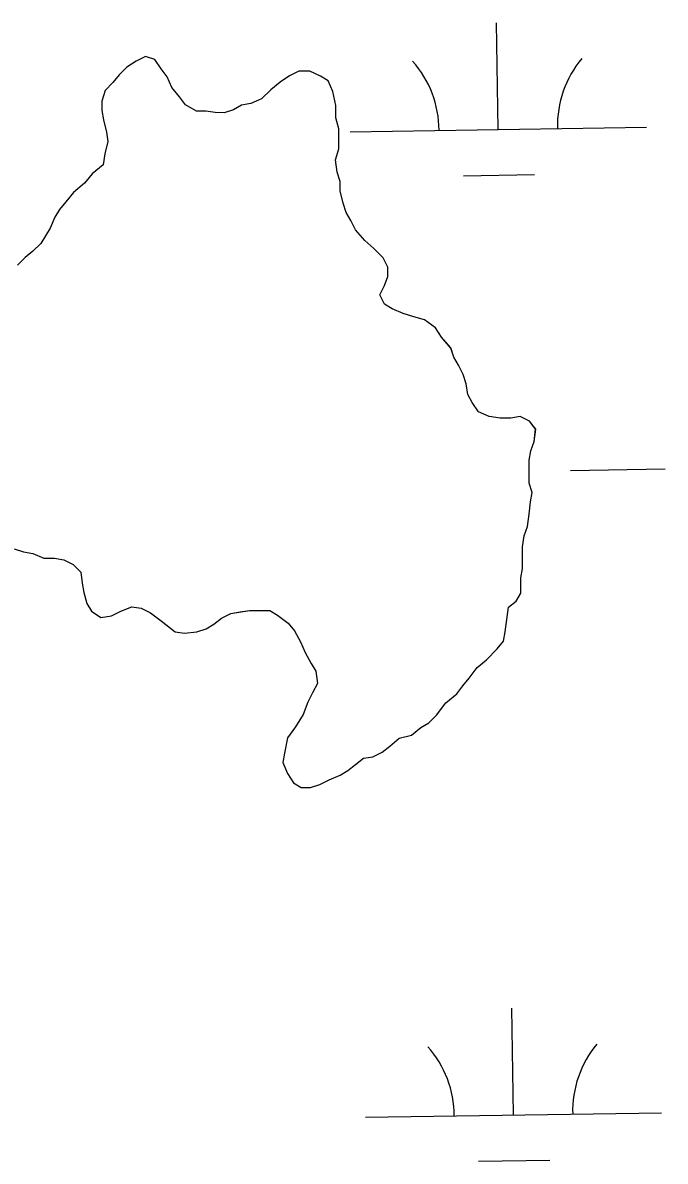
# Model space of a CAD drawing. Extents: x 3823584 to 3861785, y 301729 to 327625.
# Drawn here: x 3858989.8 to 3859206.7, y 322005.5 to 322389.8 of the extents above; entities that cross this region are included whole.
import ezdxf

# ---------------------------------------------------------------- set-up
doc = ezdxf.new("R2010")
doc.units = 0
doc.layers.add('V-TOPO-SHOR', color=7, linetype='Continuous')
doc.layers.add('V-WETL-SWMP', color=7, linetype='Continuous')

msp = doc.modelspace()

# ---------------------------------------------------------------- linework, layer by layer
at = {"layer": 'V-TOPO-SHOR'}
for points in [[(3859153.72, 322192.54), (3859156.34, 322194.62), (3859157.93, 322197.22), (3859157.95, 322202.46), (3859158.5, 322205.59), (3859158.52, 322209.78), (3859158.54, 322212.92), (3859159.08, 322216.58), (3859160.14, 322219.71), (3859160.69, 322223.89), (3859161.23, 322228.08), (3859161.77, 322231.21), (3859160.74, 322234.35), (3859160.77, 322238.54), (3859160.78, 322242.2), (3859161.33, 322245.34), (3859162.39, 322248.47), (3859162.94, 322252.65), (3859160.86, 322255.28), (3859157.73, 322256.87), (3859154.58, 322256.36), (3859150.92, 322256.38), (3859147.26, 322256.92), (3859143.61, 322258.52), (3859141.53, 322261.66), (3859139.98, 322264.29), (3859139.48, 322267.95), (3859138.45, 322271.1), (3859136.89, 322274.24), (3859135.34, 322276.87), (3859134.31, 322280.02), (3859131.19, 322283.69), (3859129.11, 322286.84), (3859125.46, 322289.48), (3859121.81, 322290.54), (3859118.15, 322291.61), (3859114.5, 322293.2), (3859111.89, 322294.78), (3859110.34, 322297.93), (3859111.93, 322301.06), (3859112.99, 322304.2), (3859113, 322307.34), (3859111.45, 322310.48), (3859108.33, 322313.64), (3859105.21, 322316.27), (3859102.09, 322319.95), (3859100.53, 322323.1), (3859098.98, 322325.72), (3859097.95, 322328.87), (3859096.93, 322333.06), (3859096.94, 322336.2), (3859095.91, 322339.34), (3859095.41, 322343.53), (3859096.48, 322347.18), (3859096.5, 322350.85), (3859096.51, 322353.98), (3859095.49, 322357.65), (3859095.51, 322361.84), (3859094.49, 322366.55), (3859092.94, 322370.22), (3859090.33, 322371.81), (3859086.68, 322373.4), (3859083.02, 322373.42), (3859079.87, 322371.86), (3859076.72, 322369.79), (3859073.57, 322367.19), (3859070.41, 322364.07), (3859066.74, 322362.52), (3859063.6, 322362.01), (3859060.97, 322360.45), (3859057.83, 322359.43), (3859054.69, 322359.44), (3859051.55, 322359.98), (3859048.42, 322360), (3859044.77, 322362.11), (3859042.69, 322364.74), (3859040.09, 322367.89), (3859038.54, 322371.56), (3859036.46, 322374.19), (3859034.38, 322377.34), (3859031.25, 322378.4), (3859028.1, 322376.85), (3859024.95, 322374.77), (3859022.32, 322372.17), (3859020.22, 322369.57), (3859017.59, 322366.97), (3859016.52, 322363.31), (3859016.5, 322360.17), (3859017.01, 322357.03), (3859018.03, 322352.84), (3859018.54, 322349.7), (3859017.47, 322345.52), (3859016.93, 322341.86), (3859013.25, 322338.74), (3859010.62, 322335.61), (3859006.94, 322332.49), (3859004.31, 322329.37), (3859002.2, 322326.76), (3859000.61, 322324.16), (3858999.02, 322320.5), (3858997.44, 322317.9)], [(3858997.44, 322317.9), (3858995.86, 322315.29), (3858993.23, 322312.69), (3858990.6, 322310.61), (3858987.97, 322308.01)], [(3858986.93, 322212.27), (3858990.06, 322211.21), (3858993.2, 322210.67), (3858996.85, 322209.08), (3859000.52, 322209.06), (3859003.65, 322208.52), (3859006.78, 322206.94), (3859009.38, 322204.3), (3859009.89, 322200.64), (3859010.39, 322197.5), (3859011.42, 322193.83), (3859012.98, 322191.21), (3859016.1, 322189.1), (3859019.77, 322189.6), (3859022.92, 322191.15), (3859026.58, 322192.7), (3859029.72, 322192.16), (3859032.85, 322190.58), (3859036.5, 322187.94), (3859041.19, 322184.25), (3859044.33, 322183.71), (3859048.51, 322184.21), (3859051.66, 322185.24), (3859054.28, 322186.8), (3859056.91, 322188.88), (3859060.06, 322190.43), (3859063.2, 322190.93), (3859066.34, 322191.44), (3859069.48, 322191.42), (3859073.14, 322191.41), (3859075.75, 322189.82), (3859079.4, 322187.19), (3859081.48, 322184.56), (3859083.55, 322180.89), (3859085.1, 322177.22), (3859087.17, 322173.54), (3859088.73, 322170.92), (3859089.23, 322166.73), (3859087.64, 322163.6), (3859086.06, 322160.47), (3859084.46, 322156.29), (3859081.82, 322152.12), (3859079.19, 322148.47), (3859078.12, 322143.24), (3859077.57, 322140.11), (3859079.12, 322136.44), (3859081.2, 322133.29), (3859083.81, 322131.71), (3859086.95, 322131.69), (3859090.09, 322132.72), (3859093.24, 322134.27), (3859096.91, 322135.82), (3859099.53, 322137.38), (3859102.16, 322139.45), (3859104.79, 322141.53), (3859107.93, 322142.04), (3859111.08, 322143.59), (3859113.7, 322145.67), (3859116.85, 322148.27), (3859121.04, 322149.29), (3859124.2, 322151.89), (3859126.82, 322153.45), (3859129.45, 322156.05), (3859132.61, 322160.22), (3859136.29, 322163.34), (3859138.4, 322165.94), (3859140.51, 322168.54), (3859143.14, 322172.19), (3859146.3, 322174.79)], [(3859146.3, 322174.79), (3859149.98, 322178.43), (3859152.08, 322181.04), (3859152.62, 322184.17), (3859153.72, 322192.54)]]:
    msp.add_lwpolyline(points, dxfattribs=at)
at = {"layer": 'V-WETL-SWMP'}
for p, q in [((3859150.31, 322353.79), (3859149.76, 322389.78)), ((3859031.25, 322378.4), (3859028.1, 322376.85)), ((3859034.38, 322377.34), (3859031.25, 322378.4)), ((3859024.95, 322374.77), (3859022.32, 322372.17)), ((3859028.1, 322376.85), (3859024.95, 322374.77)), ((3859036.46, 322374.19), (3859034.38, 322377.34)), ((3859038.54, 322371.56), (3859036.46, 322374.19)), ((3859022.32, 322372.17), (3859020.22, 322369.57)), ((3859040.09, 322367.89), (3859038.54, 322371.56)), ((3859079.87, 322371.86), (3859076.72, 322369.79)), ((3859083.02, 322373.41), (3859079.87, 322371.86)), ((3859086.68, 322373.4), (3859083.02, 322373.41)), ((3859090.33, 322371.81), (3859086.68, 322373.4)), ((3859092.94, 322370.22), (3859090.33, 322371.81)), ((3859017.59, 322366.97), (3859016.52, 322363.31)), ((3859020.22, 322369.57), (3859017.59, 322366.97)), ((3859042.69, 322364.74), (3859040.09, 322367.89)), ((3859073.57, 322367.19), (3859070.41, 322364.07)), ((3859076.72, 322369.79), (3859073.57, 322367.19)), ((3859094.49, 322366.55), (3859092.94, 322370.22)), ((3859095.51, 322361.84), (3859094.49, 322366.55)), ((3859016.52, 322363.31), (3859016.5, 322360.17)), ((3859044.77, 322362.11), (3859042.69, 322364.74)), ((3859070.41, 322364.07), (3859066.74, 322362.52)), ((3859016.5, 322360.17), (3859017.01, 322357.03)), ((3859048.42, 322360), (3859044.77, 322362.11)), ((3859051.56, 322359.98), (3859048.42, 322360)), ((3859054.69, 322359.44), (3859051.56, 322359.98)), ((3859057.83, 322359.42), (3859054.69, 322359.44)), ((3859060.97, 322360.45), (3859057.83, 322359.42)), ((3859063.6, 322362.01), (3859060.97, 322360.45)), ((3859066.74, 322362.52), (3859063.6, 322362.01)), ((3859095.49, 322357.65), (3859095.51, 322361.84)), ((3859017.01, 322357.03), (3859018.03, 322352.84)), ((3859096.52, 322353.98), (3859095.49, 322357.65)), ((3859018.03, 322352.84), (3859018.54, 322349.7)), ((3859096.5, 322350.85), (3859096.52, 322353.98)), ((3859100.32, 322353.01), (3859200.31, 322354.56)), ((3859018.54, 322349.7), (3859017.47, 322345.52)), ((3859096.48, 322347.18), (3859096.5, 322350.85)), ((3859017.47, 322345.52), (3859016.93, 322341.86)), ((3859095.41, 322343.53), (3859096.48, 322347.18)), ((3859095.91, 322339.34), (3859095.41, 322343.53)), ((3859016.93, 322341.86), (3859013.25, 322338.74)), ((3859013.25, 322338.74), (3859010.62, 322335.61)), ((3859096.94, 322336.2), (3859095.91, 322339.34)), ((3859096.93, 322333.06), (3859096.94, 322336.2)), ((3859138.55, 322338.17), (3859162.55, 322338.54)), ((3859006.94, 322332.49), (3859004.3, 322329.37)), ((3859010.62, 322335.61), (3859006.94, 322332.49)), ((3859097.95, 322328.86), (3859096.93, 322333.06)), ((3859004.3, 322329.37), (3859002.2, 322326.77)), ((3859098.98, 322325.72), (3859097.95, 322328.86)), ((3859002.2, 322326.77), (3859000.61, 322324.16)), ((3859100.53, 322323.1), (3859098.98, 322325.72)), ((3858999.02, 322320.5), (3858997.44, 322317.9)), ((3859000.61, 322324.16), (3858999.02, 322320.5)), ((3859102.09, 322319.95), (3859100.53, 322323.1)), ((3858997.44, 322317.9), (3858995.86, 322315.29)), ((3859105.21, 322316.27), (3859102.09, 322319.95)), ((3858993.23, 322312.69), (3858990.6, 322310.61)), ((3858995.86, 322315.29), (3858993.23, 322312.69)), ((3859108.33, 322313.64), (3859105.21, 322316.27)), ((3859111.45, 322310.48), (3859108.33, 322313.64)), ((3858990.6, 322310.61), (3858987.97, 322308.01)), ((3859113, 322307.33), (3859111.45, 322310.48)), ((3859112.99, 322304.2), (3859113, 322307.33)), ((3859111.93, 322301.06), (3859112.99, 322304.2)), ((3859110.34, 322297.93), (3859111.93, 322301.06)), ((3859111.89, 322294.78), (3859110.34, 322297.93)), ((3859114.5, 322293.2), (3859111.89, 322294.78)), ((3859118.15, 322291.61), (3859114.5, 322293.2)), ((3859121.81, 322290.54), (3859118.15, 322291.61)), ((3859125.46, 322289.48), (3859121.81, 322290.54)), ((3859129.11, 322286.84), (3859125.46, 322289.48)), ((3859131.19, 322283.69), (3859129.11, 322286.84)), ((3859134.31, 322280.01), (3859131.19, 322283.69)), ((3859135.34, 322276.87), (3859134.31, 322280.01)), ((3859136.89, 322274.24), (3859135.34, 322276.87)), ((3859138.45, 322271.1), (3859136.89, 322274.24)), ((3859139.47, 322267.95), (3859138.45, 322271.1)), ((3859139.98, 322264.29), (3859139.47, 322267.95)), ((3859141.53, 322261.66), (3859139.98, 322264.29)), ((3859143.61, 322258.51), (3859141.53, 322261.66)), ((3859147.26, 322256.92), (3859143.61, 322258.51)), ((3859150.92, 322256.38), (3859147.26, 322256.92)), ((3859154.58, 322256.36), (3859150.92, 322256.38)), ((3859157.73, 322256.87), (3859154.58, 322256.36)), ((3859160.86, 322255.28), (3859157.73, 322256.87)), ((3859162.93, 322252.65), (3859160.86, 322255.28)), ((3859162.39, 322248.47), (3859162.93, 322252.65)), ((3859161.33, 322245.34), (3859162.39, 322248.47)), ((3859160.79, 322242.2), (3859161.33, 322245.34)), ((3859160.77, 322238.54), (3859160.79, 322242.2)), ((3859160.74, 322234.36), (3859160.77, 322238.54)), ((3859174.68, 322238.72), (3859206.68, 322239.21)), ((3859161.77, 322231.21), (3859160.74, 322234.36)), ((3859161.23, 322228.08), (3859161.77, 322231.21)), ((3859160.69, 322223.89), (3859161.23, 322228.08)), ((3859160.14, 322219.71), (3859160.69, 322223.89)), ((3859159.08, 322216.58), (3859160.14, 322219.71)), ((3859158.52, 322209.78), (3859158.54, 322212.92)), ((3859158.54, 322212.92), (3859159.08, 322216.58)), ((3858986.93, 322212.27), (3858990.06, 322211.21)), ((3858990.06, 322211.21), (3858993.2, 322210.67)), ((3858993.2, 322210.67), (3858996.85, 322209.08)), ((3858996.85, 322209.08), (3859000.52, 322209.06)), ((3859000.52, 322209.06), (3859003.65, 322208.52)), ((3859158.5, 322205.59), (3859158.52, 322209.78)), ((3859003.65, 322208.52), (3859006.78, 322206.93)), ((3859006.78, 322206.93), (3859009.38, 322204.3)), ((3859157.96, 322202.46), (3859158.5, 322205.59)), ((3859009.38, 322204.3), (3859009.89, 322200.64)), ((3859157.93, 322197.23), (3859157.96, 322202.46)), ((3859009.89, 322200.64), (3859010.39, 322197.5)), ((3859010.39, 322197.5), (3859011.42, 322193.83)), ((3859011.42, 322193.83), (3859012.98, 322191.21)), ((3859153.72, 322192.54), (3859156.34, 322194.62)), ((3859156.34, 322194.62), (3859157.93, 322197.23)), ((3859012.98, 322191.21), (3859016.1, 322189.1)), ((3859019.77, 322189.6), (3859022.92, 322191.15)), ((3859022.92, 322191.15), (3859026.59, 322192.7)), ((3859026.59, 322192.7), (3859029.72, 322192.16)), ((3859029.72, 322192.16), (3859032.85, 322190.58)), ((3859032.85, 322190.58), (3859036.5, 322187.94)), ((3859056.91, 322188.88), (3859060.06, 322190.43)), ((3859060.06, 322190.43), (3859066.34, 322191.44)), ((3859066.34, 322191.44), (3859069.48, 322191.42)), ((3859069.48, 322191.42), (3859073.14, 322191.41)), ((3859073.14, 322191.41), (3859075.75, 322189.82)), ((3859075.75, 322189.82), (3859079.4, 322187.19)), ((3859152.62, 322184.17), (3859153.72, 322192.54)), ((3859016.1, 322189.1), (3859019.77, 322189.6)), ((3859036.5, 322187.94), (3859041.19, 322184.25)), ((3859051.66, 322185.24), (3859054.28, 322186.8)), ((3859054.28, 322186.8), (3859056.91, 322188.88)), ((3859079.4, 322187.19), (3859081.48, 322184.56)), ((3859041.19, 322184.25), (3859044.33, 322183.71)), ((3859044.33, 322183.71), (3859048.51, 322184.21)), ((3859048.51, 322184.21), (3859051.66, 322185.24)), ((3859081.48, 322184.56), (3859083.55, 322180.89)), ((3859152.08, 322181.04), (3859152.62, 322184.17)), ((3859083.55, 322180.89), (3859085.1, 322177.22)), ((3859146.3, 322174.79), (3859149.98, 322178.43)), ((3859149.98, 322178.43), (3859152.08, 322181.04)), ((3859085.1, 322177.22), (3859087.17, 322173.54)), ((3859143.14, 322172.19), (3859146.3, 322174.79)), ((3859087.17, 322173.54), (3859088.73, 322170.92)), ((3859088.73, 322170.92), (3859089.23, 322166.73)), ((3859140.51, 322168.54), (3859143.14, 322172.19)), ((3859089.23, 322166.73), (3859087.64, 322163.6)), ((3859138.4, 322165.94), (3859140.51, 322168.54)), ((3859087.64, 322163.6), (3859086.05, 322160.47)), ((3859132.62, 322160.22), (3859136.29, 322163.34)), ((3859136.29, 322163.34), (3859138.4, 322165.94)), ((3859086.05, 322160.47), (3859084.46, 322156.29)), ((3859129.45, 322156.05), (3859132.62, 322160.22)), ((3859084.46, 322156.29), (3859081.82, 322152.12)), ((3859126.82, 322153.45), (3859129.45, 322156.05)), ((3859081.82, 322152.12), (3859079.19, 322148.47)), ((3859121.05, 322149.29), (3859124.2, 322151.89)), ((3859124.2, 322151.89), (3859126.82, 322153.45)), ((3859079.19, 322148.47), (3859078.11, 322143.25)), ((3859113.7, 322145.67), (3859116.85, 322148.27)), ((3859116.85, 322148.27), (3859121.05, 322149.29)), ((3859111.08, 322143.59), (3859113.7, 322145.67)), ((3859078.11, 322143.25), (3859077.57, 322140.11)), ((3859077.57, 322140.11), (3859079.12, 322136.44)), ((3859102.16, 322139.45), (3859104.79, 322141.53)), ((3859104.79, 322141.53), (3859107.93, 322142.04)), ((3859107.93, 322142.04), (3859111.08, 322143.59)), ((3859079.12, 322136.44), (3859081.2, 322133.29)), ((3859096.91, 322135.82), (3859099.53, 322137.38)), ((3859099.53, 322137.38), (3859102.16, 322139.45)), ((3859081.2, 322133.29), (3859083.81, 322131.71)), ((3859086.95, 322131.69), (3859090.09, 322132.72)), ((3859090.09, 322132.72), (3859093.24, 322134.27)), ((3859093.24, 322134.27), (3859096.91, 322135.82)), ((3859083.81, 322131.71), (3859086.95, 322131.69)), ((3859155.44, 322021.15), (3859154.89, 322057.15)), ((3859105.45, 322020.38), (3859205.44, 322021.92)), ((3859143.68, 322005.54), (3859167.68, 322005.91))]:
    msp.add_line(p, q, dxfattribs=at)
for centre, start, end in [((3859095.07, 322353.41), 0.1115, 41.6552), ((3859205.54, 322355.11), 140.1115, 181.6552), ((3859100.2, 322020.77), 0.1115, 41.6552), ((3859210.67, 322022.48), 140.1115, 181.6552)]:
    msp.add_arc(centre, 35.25, start, end, dxfattribs=at)

doc.saveas('drawing.dxf')
